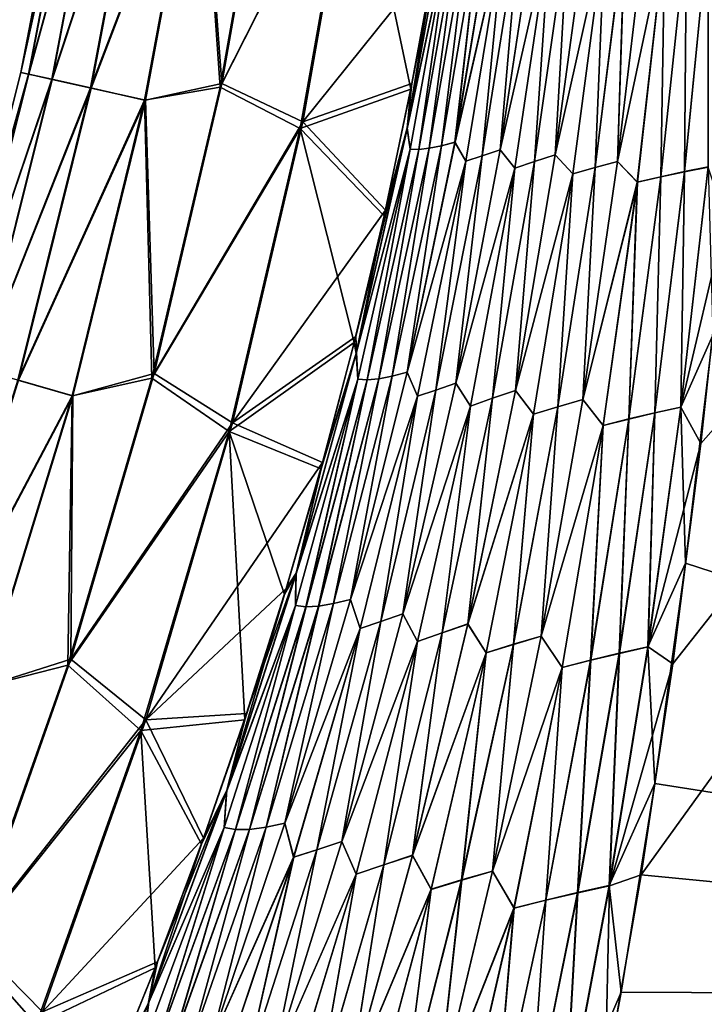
# Model space of a CAD drawing. Header units: metres. Extents: x -2 to 102, y -85 to 102.
# Tile 294 of 343: x 93.93 to 95.84, y 33.51 to 36.26. Entities that reach past the tile are written whole.
import ezdxf

# ---------------------------------------------------------------- set-up
doc = ezdxf.new("R2010")
doc.units = ezdxf.units.M
doc.layers.add('solid_21064300', color=7, linetype='CONTINUOUS')

msp = doc.modelspace()

# ---------------------------------------------------------------- linework, layer by layer
at = {"layer": 'solid_21064300'}
for points in [[(99.686775, 39.449413, 10.070609), (95.752922, 34.46524, 10.316205), (95.664047, 33.875252, 10.345278)], [(99.536057, 33.500195, 10.363758), (99.686775, 39.449413, 10.070609), (95.664047, 33.875252, 10.345278)], [(99.686775, 39.449413, 10.070609), (95.831093, 35.080608, 10.285883), (95.752922, 34.46524, 10.316205)], [(99.686775, 39.449413, 10.070609), (95.898766, 35.708733, 10.254932), (95.831093, 35.080608, 10.285883)], [(93.931274, 36.11705, 0.008122), (94.087601, 36.931431, 0.008119), (94.108948, 36.927944, -1.366026)], [(94.109459, 36.92786, 1.382256), (94.087601, 36.931431, 0.008119), (93.931274, 36.11705, 0.008122)], [(93.931274, 36.11705, 0.008122), (94.108948, 36.927944, -1.366026), (93.952705, 36.11224, -1.366596)], [(93.953224, 36.112125, 1.382832), (94.109459, 36.92786, 1.382256), (93.931274, 36.11705, 0.008122)], [(93.952705, 36.11224, -1.366596), (94.108948, 36.927944, -1.366026), (94.173492, 36.917408, -2.738752)], [(93.952705, 36.11224, -1.366596), (94.173492, 36.917408, -2.738752), (94.017517, 36.097725, -2.739773)], [(94.174507, 36.91724, 2.754956), (94.109459, 36.92786, 1.382256), (93.953224, 36.112125, 1.382832)], [(94.018539, 36.097496, 2.755981), (94.174507, 36.91724, 2.754956), (93.953224, 36.112125, 1.382832)], [(94.017517, 36.097725, -2.739773), (94.173492, 36.917408, -2.738752), (94.281174, 36.89983, -4.108591)], [(94.2827, 36.899578, 4.124752), (94.174507, 36.91724, 2.754956), (94.018539, 36.097496, 2.755981)], [(94.017517, 36.097725, -2.739773), (94.281174, 36.89983, -4.108591), (94.125626, 36.073502, -4.10983)], [(94.127159, 36.073158, 4.125992), (94.2827, 36.899578, 4.124752), (94.018539, 36.097496, 2.755981)], [(94.125626, 36.073502, -4.10983), (94.281174, 36.89983, -4.108591), (94.431892, 36.875206, -5.474091)], [(94.433929, 36.874878, 5.490192), (94.2827, 36.899578, 4.124752), (94.127159, 36.073158, 4.125992)], [(94.431892, 36.875206, -5.474091), (94.633598, 36.897171, -6.833785), (94.487793, 36.075649, -6.8344)], [(94.492523, 36.085701, 6.85041), (94.637207, 36.9039, 6.849804), (94.433929, 36.874878, 5.490192)], [(94.863541, 36.816902, -8.1864), (94.487793, 36.075649, -6.8344), (94.633598, 36.897171, -6.833785)], [(94.868515, 36.829422, 8.202333), (94.637207, 36.9039, 6.849804), (94.492523, 36.085701, 6.85041)], [(94.125626, 36.073502, -4.10983), (94.431892, 36.875206, -5.474091), (94.276917, 36.039585, -5.47522)], [(94.278961, 36.039131, 5.491318), (94.433929, 36.874878, 5.490192), (94.127159, 36.073158, 4.125992)], [(94.276917, 36.039585, -5.47522), (94.431892, 36.875206, -5.474091), (94.487793, 36.075649, -6.8344)], [(94.492523, 36.085701, 6.85041), (94.433929, 36.874878, 5.490192), (94.278961, 36.039131, 5.491318)], [(94.711815, 35.960617, -8.186075), (94.487793, 36.075649, -6.8344), (94.863541, 36.816902, -8.1864)], [(94.718842, 35.979301, 8.202006), (94.868515, 36.829422, 8.202333), (94.492523, 36.085701, 6.85041)], [(95.020905, 36.070061, -9.512428), (94.711815, 35.960617, -8.186075), (94.863541, 36.816902, -8.1864)], [(95.088867, 36.44022, 9.521968), (94.868515, 36.829422, 8.202333), (94.718842, 35.979301, 8.202006)], [(95.086197, 36.424088, -9.522015), (95.020905, 36.070061, -9.512428), (94.863541, 36.816902, -8.1864)], [(95.010368, 35.959705, -9.553545), (95.086197, 36.424088, -9.522015), (95.12542, 36.596264, -9.567101)], [(95.010368, 35.959705, -9.553545), (95.12542, 36.596264, -9.567101), (95.137161, 36.553669, -9.624507)], [(95.125641, 36.598385, 9.566693), (95.023926, 36.086006, 9.512451), (95.010796, 35.962502, 9.553022)], [(95.137047, 36.553719, 9.624079), (95.125641, 36.598385, 9.566693), (95.010796, 35.962502, 9.553022)], [(95.125641, 36.598385, 9.566693), (95.088867, 36.44022, 9.521968), (95.023926, 36.086006, 9.512451)], [(95.072205, 35.905163, 9.733335), (95.186371, 36.557457, 9.735448), (95.159599, 36.554287, 9.680613)], [(95.106041, 35.912125, 9.79021), (95.186371, 36.557457, 9.735448), (95.072205, 35.905163, 9.733335)], [(95.072327, 35.905071, -9.733872), (95.18647, 36.557281, -9.735848), (95.106155, 35.91201, -9.790714)], [(95.159706, 36.554169, -9.681027), (95.18647, 36.557281, -9.735848), (95.072327, 35.905071, -9.733872)], [(95.106041, 35.912125, 9.79021), (95.217239, 36.563545, 9.788284), (95.186371, 36.557457, 9.735448)], [(95.144165, 35.922131, 9.844601), (95.217239, 36.563545, 9.788284), (95.106041, 35.912125, 9.79021)], [(95.106155, 35.91201, -9.790714), (95.217346, 36.563332, -9.78867), (95.144264, 35.922001, -9.845074)], [(95.18647, 36.557281, -9.735848), (95.217346, 36.563332, -9.78867), (95.106155, 35.91201, -9.790714)], [(95.144165, 35.922131, 9.844601), (95.251938, 36.571896, 9.838842), (95.217239, 36.563545, 9.788284)], [(95.283112, 36.532272, 9.887799), (95.251938, 36.571896, 9.838842), (95.144165, 35.922131, 9.844601)], [(95.144264, 35.922001, -9.845074), (95.252045, 36.571651, -9.839211), (95.283226, 36.532009, -9.888157)], [(95.217346, 36.563332, -9.78867), (95.252045, 36.571651, -9.839211), (95.144264, 35.922001, -9.845074)], [(95.269958, 35.900711, 9.991456), (95.369949, 36.5578, 9.97576), (95.324989, 36.544422, 9.933273)], [(95.410896, 36.519836, 10.016649), (95.369949, 36.5578, 9.97576), (95.269958, 35.900711, 9.991456)], [(95.269981, 35.900421, -9.991811), (95.370033, 36.557396, -9.976058), (95.411034, 36.519577, -10.016949)], [(95.325111, 36.544151, -9.933611), (95.370033, 36.557396, -9.976058), (95.269981, 35.900421, -9.991811)], [(95.010368, 35.959705, -9.553545), (95.137161, 36.553669, -9.624507), (95.018822, 35.902477, -9.614093)], [(95.018677, 35.902485, 9.613494), (95.137047, 36.553719, 9.624079), (95.010796, 35.962502, 9.553022)], [(95.043053, 35.902092, 9.674314), (95.137047, 36.553719, 9.624079), (95.018677, 35.902485, 9.613494)], [(95.018822, 35.902477, -9.614093), (95.137161, 36.553669, -9.624507), (95.043182, 35.902039, -9.674883)], [(95.043053, 35.902092, 9.674314), (95.159599, 36.554287, 9.680613), (95.137047, 36.553719, 9.624079)], [(95.072205, 35.905163, 9.733335), (95.159599, 36.554287, 9.680613), (95.043053, 35.902092, 9.674314)], [(95.043182, 35.902039, -9.674883), (95.159706, 36.554169, -9.681027), (95.072327, 35.905071, -9.733872)], [(95.137161, 36.553669, -9.624507), (95.159706, 36.554169, -9.681027), (95.043182, 35.902039, -9.674883)], [(95.174202, 35.868782, 9.896831), (95.283112, 36.532272, 9.887799), (95.144165, 35.922131, 9.844601)], [(95.144264, 35.922001, -9.845074), (95.283226, 36.532009, -9.888157), (95.174301, 35.86866, -9.897284)], [(95.220413, 35.883892, 9.945788), (95.283112, 36.532272, 9.887799), (95.174202, 35.868782, 9.896831)], [(95.174301, 35.86866, -9.897284), (95.283226, 36.532009, -9.888157), (95.220512, 35.883778, -9.946207)], [(95.220413, 35.883892, 9.945788), (95.324989, 36.544422, 9.933273), (95.283112, 36.532272, 9.887799)], [(95.269958, 35.900711, 9.991456), (95.324989, 36.544422, 9.933273), (95.220413, 35.883892, 9.945788)], [(95.220512, 35.883778, -9.946207), (95.325111, 36.544151, -9.933611), (95.269981, 35.900421, -9.991811)], [(95.283226, 36.532009, -9.888157), (95.325111, 36.544151, -9.933611), (95.220512, 35.883778, -9.946207)], [(95.366486, 35.868, 10.074126), (95.46138, 36.534294, 10.052781), (95.410896, 36.519836, 10.016649)], [(95.424255, 35.886395, 10.10908), (95.46138, 36.534294, 10.052781), (95.366486, 35.868, 10.074126)], [(95.366577, 35.867931, -10.074449), (95.461525, 36.53405, -10.053057), (95.424339, 35.886349, -10.109366)], [(95.411034, 36.519577, -10.016949), (95.461525, 36.53405, -10.053057), (95.366577, 35.867931, -10.074449)], [(95.424255, 35.886395, 10.10908), (95.514046, 36.548695, 10.085409), (95.46138, 36.534294, 10.052781)], [(95.562515, 36.50927, 10.116564), (95.514046, 36.548695, 10.085409), (95.424255, 35.886395, 10.10908)], [(95.424339, 35.886349, -10.109366), (95.514206, 36.548477, -10.085659), (95.562675, 36.509083, -10.116788)], [(95.461525, 36.53405, -10.053057), (95.514206, 36.548477, -10.085659), (95.424339, 35.886349, -10.109366)], [(95.59864, 35.868118, 10.192883), (95.677055, 36.536156, 10.163502), (95.619102, 36.523075, 10.141953)], [(95.730675, 36.492977, 10.183703), (95.677055, 36.536156, 10.163502), (95.59864, 35.868118, 10.192883)], [(95.598709, 35.868176, -10.193062), (95.677238, 36.536053, -10.163666), (95.73085, 36.492928, -10.183836)], [(95.61927, 36.52293, -10.142149), (95.677238, 36.536053, -10.163666), (95.598709, 35.868176, -10.193062)], [(95.310951, 35.849625, 10.03533), (95.410896, 36.519836, 10.016649), (95.269958, 35.900711, 9.991456)], [(95.269981, 35.900421, -9.991811), (95.411034, 36.519577, -10.016949), (95.311043, 35.849545, -10.035688)], [(95.366486, 35.868, 10.074126), (95.410896, 36.519836, 10.016649), (95.310951, 35.849625, 10.03533)], [(95.311043, 35.849545, -10.035688), (95.411034, 36.519577, -10.016949), (95.366577, 35.867931, -10.074449)], [(95.473564, 35.833473, 10.142737), (95.562515, 36.50927, 10.116564), (95.424255, 35.886395, 10.10908)], [(95.424339, 35.886349, -10.109366), (95.562675, 36.509083, -10.116788), (95.47364, 35.833473, -10.142992)], [(95.535454, 35.851231, 10.169894), (95.562515, 36.50927, 10.116564), (95.473564, 35.833473, 10.142737)], [(95.47364, 35.833473, -10.142992), (95.562675, 36.509083, -10.116788), (95.53553, 35.851257, -10.170111)], [(95.535454, 35.851231, 10.169894), (95.619102, 36.523075, 10.141953), (95.562515, 36.50927, 10.116564)], [(95.59864, 35.868118, 10.192883), (95.619102, 36.523075, 10.141953), (95.535454, 35.851231, 10.169894)], [(95.53553, 35.851257, -10.170111), (95.61927, 36.52293, -10.142149), (95.598709, 35.868176, -10.193062)], [(95.562675, 36.509083, -10.116788), (95.61927, 36.52293, -10.142149), (95.53553, 35.851257, -10.170111)], [(95.719223, 35.825562, 10.229584), (95.790955, 36.504681, 10.19742), (95.730675, 36.492977, 10.183703)], [(95.785263, 35.839699, 10.239831), (95.790955, 36.504681, 10.19742), (95.719223, 35.825562, 10.229584)], [(95.719261, 35.825722, -10.229686), (95.791145, 36.504696, -10.197518), (95.785294, 35.839909, -10.239893)], [(95.73085, 36.492928, -10.183836), (95.791145, 36.504696, -10.197518), (95.719261, 35.825722, -10.229686)], [(95.785263, 35.839699, 10.239831), (95.851822, 36.515499, 10.207097), (95.790955, 36.504681, 10.19742)], [(95.851501, 35.852768, 10.245717), (95.851822, 36.515499, 10.207097), (95.785263, 35.839699, 10.239831)], [(95.785294, 35.839909, -10.239893), (95.852013, 36.515579, -10.20716), (95.851517, 35.853043, -10.245739)], [(95.791145, 36.504696, -10.197518), (95.852013, 36.515579, -10.20716), (95.785294, 35.839909, -10.239893)], [(95.653641, 35.810341, 10.214992), (95.730675, 36.492977, 10.183703), (95.59864, 35.868118, 10.192883)], [(95.598709, 35.868176, -10.193062), (95.73085, 36.492928, -10.183836), (95.653687, 35.810459, -10.215133)], [(95.719223, 35.825562, 10.229584), (95.730675, 36.492977, 10.183703), (95.653641, 35.810341, 10.214992)], [(95.653687, 35.810459, -10.215133), (95.73085, 36.492928, -10.183836), (95.719261, 35.825722, -10.229686)], [(95.023926, 36.086006, 9.512451), (95.088867, 36.44022, 9.521968), (94.718842, 35.979301, 8.202006)], [(95.010368, 35.959705, -9.553545), (95.020905, 36.070061, -9.512428), (95.086197, 36.424088, -9.522015)], [(93.727669, 35.313183, 0.008127), (93.931274, 36.11705, 0.008122), (93.952705, 36.11224, -1.366596)], [(93.953224, 36.112125, 1.382832), (93.931274, 36.11705, 0.008122), (93.727669, 35.313183, 0.008127)], [(93.727669, 35.313183, 0.008127), (93.952705, 36.11224, -1.366596), (93.749184, 35.307018, -1.367282)], [(93.749695, 35.30687, 1.383525), (93.953224, 36.112125, 1.382832), (93.727669, 35.313183, 0.008127)], [(93.749184, 35.307018, -1.367282), (93.952705, 36.11224, -1.366596), (94.017517, 36.097725, -2.739773)], [(93.749184, 35.307018, -1.367282), (94.017517, 36.097725, -2.739773), (93.814217, 35.288414, -2.740984)], [(94.018539, 36.097496, 2.755981), (93.953224, 36.112125, 1.382832), (93.749695, 35.30687, 1.383525)], [(93.815239, 35.28812, 2.757197), (94.018539, 36.097496, 2.755981), (93.749695, 35.30687, 1.383525)], [(93.814217, 35.288414, -2.740984), (94.017517, 36.097725, -2.739773), (94.125626, 36.073502, -4.10983)], [(94.127159, 36.073158, 4.125992), (94.018539, 36.097496, 2.755981), (93.815239, 35.28812, 2.757197)], [(93.814217, 35.288414, -2.740984), (94.125626, 36.073502, -4.10983), (93.922676, 35.257378, -4.111262)], [(93.924217, 35.256939, 4.127424), (94.127159, 36.073158, 4.125992), (93.815239, 35.28812, 2.757197)], [(93.922676, 35.257378, -4.111262), (94.125626, 36.073502, -4.10983), (94.276917, 36.039585, -5.47522)], [(94.278961, 36.039131, 5.491318), (94.127159, 36.073158, 4.125992), (93.924217, 35.256939, 4.127424)], [(94.276917, 36.039585, -5.47522), (94.487793, 36.075649, -6.8344), (94.297157, 35.262989, -6.834927)], [(94.303391, 35.276249, 6.850924), (94.492523, 36.085701, 6.85041), (94.278961, 36.039131, 5.491318)], [(94.711815, 35.960617, -8.186075), (94.297157, 35.262989, -6.834927), (94.487793, 36.075649, -6.8344)], [(94.718842, 35.979301, 8.202006), (94.492523, 36.085701, 6.85041), (94.303391, 35.276249, 6.850924)], [(95.020905, 36.070061, -9.512428), (94.946434, 35.716015, -9.498597), (94.711815, 35.960617, -8.186075)], [(94.949898, 35.732285, 9.498664), (95.023926, 36.086006, 9.512451), (94.718842, 35.979301, 8.202006)], [(95.010368, 35.959705, -9.553545), (94.946434, 35.716015, -9.498597), (95.020905, 36.070061, -9.512428)], [(95.010796, 35.962502, 9.553022), (95.023926, 36.086006, 9.512451), (94.949898, 35.732285, 9.498664)], [(93.922676, 35.257378, -4.111262), (94.276917, 36.039585, -5.47522), (94.074394, 35.213932, -5.476455)], [(94.076447, 35.213348, 5.492548), (94.278961, 36.039131, 5.491318), (93.924217, 35.256939, 4.127424)], [(94.074394, 35.213932, -5.476455), (94.276917, 36.039585, -5.47522), (94.297157, 35.262989, -6.834927)], [(94.303391, 35.276249, 6.850924), (94.278961, 36.039131, 5.491318), (94.076447, 35.213348, 5.492548)], [(94.522491, 35.138172, 8.201287), (94.718842, 35.979301, 8.202006), (94.303391, 35.276249, 6.850924)], [(94.949898, 35.732285, 9.498664), (94.718842, 35.979301, 8.202006), (94.522491, 35.138172, 8.201287)], [(94.512703, 35.113529, -8.185362), (94.297157, 35.262989, -6.834927), (94.711815, 35.960617, -8.186075)], [(94.862762, 35.362446, -9.48065), (94.512703, 35.113529, -8.185362), (94.711815, 35.960617, -8.186075)], [(94.946434, 35.716015, -9.498597), (94.862762, 35.362446, -9.48065), (94.711815, 35.960617, -8.186075)], [(95.010796, 35.962502, 9.553022), (94.949898, 35.732285, 9.498664), (94.866722, 35.379135, 9.480748)], [(95.010796, 35.962502, 9.553022), (94.866722, 35.379135, 9.480748), (94.86879, 35.335064, 9.527831)], [(94.868141, 35.331608, -9.528517), (94.946434, 35.716015, -9.498597), (95.010368, 35.959705, -9.553545)], [(94.868141, 35.331608, -9.528517), (95.010368, 35.959705, -9.553545), (95.018822, 35.902477, -9.614093)], [(95.018677, 35.902485, 9.613494), (95.010796, 35.962502, 9.553022), (94.86879, 35.335064, 9.527831)], [(94.868141, 35.331608, -9.528517), (95.018822, 35.902477, -9.614093), (94.872459, 35.259941, -9.592839)], [(94.872253, 35.259937, 9.592007), (95.018677, 35.902485, 9.613494), (94.86879, 35.335064, 9.527831)], [(94.898827, 35.258202, 9.658169), (95.018677, 35.902485, 9.613494), (94.872253, 35.259937, 9.592007)], [(94.872459, 35.259941, -9.592839), (95.018822, 35.902477, -9.614093), (94.899017, 35.258175, -9.658949)], [(94.898827, 35.258202, 9.658169), (95.043053, 35.902092, 9.674314), (95.018677, 35.902485, 9.613494)], [(94.930908, 35.260738, 9.722415), (95.043053, 35.902092, 9.674314), (94.898827, 35.258202, 9.658169)], [(95.018822, 35.902477, -9.614093), (95.043182, 35.902039, -9.674883), (94.899017, 35.258175, -9.658949)], [(94.899017, 35.258175, -9.658949), (95.043182, 35.902039, -9.674883), (94.931076, 35.260693, -9.723143)], [(94.930908, 35.260738, 9.722415), (95.072205, 35.905163, 9.733335), (95.043053, 35.902092, 9.674314)], [(94.968384, 35.268101, 9.784343), (95.072205, 35.905163, 9.733335), (94.930908, 35.260738, 9.722415)], [(94.931076, 35.260693, -9.723143), (95.072327, 35.905071, -9.733872), (94.968529, 35.268047, -9.785018)], [(95.043182, 35.902039, -9.674883), (95.072327, 35.905071, -9.733872), (94.931076, 35.260693, -9.723143)], [(94.968384, 35.268101, 9.784343), (95.106041, 35.912125, 9.79021), (95.072205, 35.905163, 9.733335)], [(95.010727, 35.279247, 9.843545), (95.106041, 35.912125, 9.79021), (94.968384, 35.268101, 9.784343)], [(94.968529, 35.268047, -9.785018), (95.106155, 35.91201, -9.790714), (95.010857, 35.279198, -9.844168)], [(95.072327, 35.905071, -9.733872), (95.106155, 35.91201, -9.790714), (94.968529, 35.268047, -9.785018)], [(95.010727, 35.279247, 9.843545), (95.144165, 35.922131, 9.844601), (95.106041, 35.912125, 9.79021)], [(95.174202, 35.868782, 9.896831), (95.144165, 35.922131, 9.844601), (95.010727, 35.279247, 9.843545)], [(95.010857, 35.279198, -9.844168), (95.144264, 35.922001, -9.845074), (95.174301, 35.86866, -9.897284)], [(95.106155, 35.91201, -9.790714), (95.144264, 35.922001, -9.845074), (95.010857, 35.279198, -9.844168)], [(95.146072, 35.249111, -10.003199), (95.269981, 35.900421, -9.991811), (95.311043, 35.849545, -10.035688)], [(95.220512, 35.883778, -9.946207), (95.269981, 35.900421, -9.991811), (95.146072, 35.249111, -10.003199)], [(95.14608, 35.249317, 10.002756), (95.269958, 35.900711, 9.991456), (95.220413, 35.883892, 9.945788)], [(95.310951, 35.849625, 10.03533), (95.269958, 35.900711, 9.991456), (95.14608, 35.249317, 10.002756)], [(95.039284, 35.212151, 9.899714), (95.174202, 35.868782, 9.896831), (95.010727, 35.279247, 9.843545)], [(95.010857, 35.279198, -9.844168), (95.174301, 35.86866, -9.897284), (95.039406, 35.212116, -9.900304)], [(95.090858, 35.229645, 9.953065), (95.174202, 35.868782, 9.896831), (95.039284, 35.212151, 9.899714)], [(95.039406, 35.212116, -9.900304), (95.174301, 35.86866, -9.897284), (95.090958, 35.229633, -9.953602)], [(95.090858, 35.229645, 9.953065), (95.220413, 35.883892, 9.945788), (95.174202, 35.868782, 9.896831)], [(95.14608, 35.249317, 10.002756), (95.220413, 35.883892, 9.945788), (95.090858, 35.229645, 9.953065)], [(95.090958, 35.229633, -9.953602), (95.220512, 35.883778, -9.946207), (95.146072, 35.249111, -10.003199)], [(95.174301, 35.86866, -9.897284), (95.220512, 35.883778, -9.946207), (95.090958, 35.229633, -9.953602)], [(95.312981, 35.228477, 10.130322), (95.424255, 35.886395, 10.10908), (95.366486, 35.868, 10.074126)], [(95.473564, 35.833473, 10.142737), (95.424255, 35.886395, 10.10908), (95.312981, 35.228477, 10.130322)], [(95.313011, 35.228573, -10.130665), (95.424339, 35.886349, -10.109366), (95.47364, 35.833473, -10.142992)], [(95.366577, 35.867931, -10.074449), (95.424339, 35.886349, -10.109366), (95.313011, 35.228573, -10.130665)], [(95.146072, 35.249111, -10.003199), (95.311043, 35.849545, -10.035688), (95.187126, 35.185017, -10.050659)], [(95.187065, 35.184975, 10.050214), (95.310951, 35.849625, 10.03533), (95.14608, 35.249317, 10.002756)], [(95.248878, 35.206665, 10.092398), (95.310951, 35.849625, 10.03533), (95.187065, 35.184975, 10.050214)], [(95.187126, 35.185017, -10.050659), (95.311043, 35.849545, -10.035688), (95.248924, 35.20673, -10.092792)], [(95.248878, 35.206665, 10.092398), (95.366486, 35.868, 10.074126), (95.310951, 35.849625, 10.03533)], [(95.312981, 35.228477, 10.130322), (95.366486, 35.868, 10.074126), (95.248878, 35.206665, 10.092398)], [(95.248924, 35.20673, -10.092792), (95.366577, 35.867931, -10.074449), (95.313011, 35.228573, -10.130665)], [(95.311043, 35.849545, -10.035688), (95.366577, 35.867931, -10.074449), (95.248924, 35.20673, -10.092792)], [(95.431725, 35.183163, -10.196635), (95.53553, 35.851257, -10.170111), (95.501419, 35.203362, -10.221442)], [(95.47364, 35.833473, -10.142992), (95.53553, 35.851257, -10.170111), (95.431725, 35.183163, -10.196635)], [(95.431755, 35.182995, 10.196384), (95.535454, 35.851231, 10.169894), (95.473564, 35.833473, 10.142737)], [(95.501465, 35.203159, 10.22124), (95.535454, 35.851231, 10.169894), (95.431755, 35.182995, 10.196384)], [(95.501419, 35.203362, -10.221442), (95.598709, 35.868176, -10.193062), (95.653687, 35.810459, -10.215133)], [(95.53553, 35.851257, -10.170111), (95.598709, 35.868176, -10.193062), (95.501419, 35.203362, -10.221442)], [(95.501465, 35.203159, 10.22124), (95.59864, 35.868118, 10.192883), (95.535454, 35.851231, 10.169894)], [(95.653641, 35.810341, 10.214992), (95.59864, 35.868118, 10.192883), (95.501465, 35.203159, 10.22124)], [(95.775162, 35.181873, -10.278644), (95.851517, 35.853043, -10.245739), (95.864563, 35.382969, -10.270984)], [(95.785294, 35.839909, -10.239893), (95.851517, 35.853043, -10.245739), (95.775162, 35.181873, -10.278644)], [(95.775345, 35.181488, 10.278623), (95.898766, 35.708733, 10.254932), (95.851501, 35.852768, 10.245717)], [(95.775345, 35.181488, 10.278623), (95.851501, 35.852768, 10.245717), (95.785263, 35.839699, 10.239831)], [(95.363251, 35.161854, 10.166954), (95.473564, 35.833473, 10.142737), (95.312981, 35.228477, 10.130322)], [(95.313011, 35.228573, -10.130665), (95.47364, 35.833473, -10.142992), (95.363251, 35.161991, -10.167254)], [(95.431755, 35.182995, 10.196384), (95.473564, 35.833473, 10.142737), (95.363251, 35.161854, 10.166954)], [(95.363251, 35.161991, -10.167254), (95.47364, 35.833473, -10.142992), (95.431725, 35.183163, -10.196635)], [(95.63015, 35.149044, -10.261424), (95.719261, 35.825722, -10.229686), (95.702637, 35.166065, -10.272399)], [(95.653687, 35.810459, -10.215133), (95.719261, 35.825722, -10.229686), (95.63015, 35.149044, -10.261424)], [(95.630272, 35.14875, 10.261313), (95.719223, 35.825562, 10.229584), (95.653641, 35.810341, 10.214992)], [(95.702789, 35.165733, 10.272334), (95.719223, 35.825562, 10.229584), (95.630272, 35.14875, 10.261313)], [(95.702637, 35.166065, -10.272399), (95.785294, 35.839909, -10.239893), (95.775162, 35.181873, -10.278644)], [(95.719261, 35.825722, -10.229686), (95.785294, 35.839909, -10.239893), (95.702637, 35.166065, -10.272399)], [(95.702789, 35.165733, 10.272334), (95.785263, 35.839699, 10.239831), (95.719223, 35.825562, 10.229584)], [(95.775345, 35.181488, 10.278623), (95.785263, 35.839699, 10.239831), (95.702789, 35.165733, 10.272334)], [(95.501419, 35.203362, -10.221442), (95.653687, 35.810459, -10.215133), (95.557976, 35.130779, -10.245721)], [(95.558067, 35.130527, 10.245563), (95.653641, 35.810341, 10.214992), (95.501465, 35.203159, 10.22124)], [(95.557976, 35.130779, -10.245721), (95.653687, 35.810459, -10.215133), (95.63015, 35.149044, -10.261424)], [(95.630272, 35.14875, 10.261313), (95.653641, 35.810341, 10.214992), (95.558067, 35.130527, 10.245563)], [(94.866722, 35.379135, 9.480748), (94.949898, 35.732285, 9.498664), (94.522491, 35.138172, 8.201287)], [(94.868141, 35.331608, -9.528517), (94.862762, 35.362446, -9.48065), (94.946434, 35.716015, -9.498597)], [(95.775345, 35.181488, 10.278623), (95.831093, 35.080608, 10.285883), (95.898766, 35.708733, 10.254932)], [(94.774376, 35.026875, 9.458876), (94.866722, 35.379135, 9.480748), (94.522491, 35.138172, 8.201287)], [(94.86879, 35.335064, 9.527831), (94.866722, 35.379135, 9.480748), (94.774376, 35.026875, 9.458876)], [(95.775162, 35.181873, -10.278644), (95.864563, 35.382969, -10.270984), (95.788155, 34.74593, -10.302375)], [(95.788155, 34.74593, -10.302375), (95.864563, 35.382969, -10.270984), (99.536835, 33.529415, -10.362319)], [(94.862762, 35.362446, -9.48065), (94.769936, 35.009907, -9.458758), (94.512703, 35.113529, -8.185362)], [(94.868141, 35.331608, -9.528517), (94.769936, 35.009907, -9.458758), (94.862762, 35.362446, -9.48065)], [(94.699539, 34.713711, -9.492822), (94.769936, 35.009907, -9.458758), (94.868141, 35.331608, -9.528517)], [(94.699539, 34.713711, -9.492822), (94.868141, 35.331608, -9.528517), (94.872459, 35.259941, -9.592839)], [(94.86879, 35.335064, 9.527831), (94.774376, 35.026875, 9.458876), (94.700485, 34.717827, 9.491976)], [(94.872253, 35.259937, 9.592007), (94.86879, 35.335064, 9.527831), (94.700485, 34.717827, 9.491976)], [(94.070229, 34.477882, 6.851428), (94.303391, 35.276249, 6.850924), (94.076447, 35.213348, 5.492548)], [(94.522491, 35.138172, 8.201287), (94.303391, 35.276249, 6.850924), (94.070229, 34.477882, 6.851428)], [(94.804871, 34.633018, 9.771246), (94.968384, 35.268101, 9.784343), (94.930908, 35.260738, 9.722415)], [(94.852135, 34.644718, 9.836156), (94.968384, 35.268101, 9.784343), (94.804871, 34.633018, 9.771246)], [(94.805038, 34.632996, -9.772103), (94.968529, 35.268047, -9.785018), (94.85228, 34.644711, -9.836941)], [(94.931076, 35.260693, -9.723143), (94.968529, 35.268047, -9.785018), (94.805038, 34.632996, -9.772103)], [(94.852135, 34.644718, 9.836156), (95.010727, 35.279247, 9.843545), (94.968384, 35.268101, 9.784343)], [(95.039284, 35.212151, 9.899714), (95.010727, 35.279247, 9.843545), (94.852135, 34.644718, 9.836156)], [(94.85228, 34.644711, -9.836941), (95.010857, 35.279198, -9.844168), (95.039406, 35.212116, -9.900304)], [(94.968529, 35.268047, -9.785018), (95.010857, 35.279198, -9.844168), (94.85228, 34.644711, -9.836941)], [(93.672928, 34.45414, -4.112909), (93.922676, 35.257378, -4.111262), (94.074394, 35.213932, -5.476455)], [(94.076447, 35.213348, 5.492548), (93.924217, 35.256939, 4.127424), (93.674477, 34.453598, 4.129071)], [(94.074394, 35.213932, -5.476455), (94.297157, 35.262989, -6.834927), (94.062119, 34.461552, -6.835446)], [(94.512703, 35.113529, -8.185362), (94.062119, 34.461552, -6.835446), (94.297157, 35.262989, -6.834927)], [(94.698616, 34.627846, 9.560439), (94.872253, 35.259937, 9.592007), (94.700485, 34.717827, 9.491976)], [(94.727715, 34.624321, 9.632909), (94.872253, 35.259937, 9.592007), (94.698616, 34.627846, 9.560439)], [(94.698868, 34.627827, -9.561521), (94.872459, 35.259941, -9.592839), (94.727936, 34.62429, -9.633915)], [(94.699539, 34.713711, -9.492822), (94.872459, 35.259941, -9.592839), (94.698868, 34.627827, -9.561521)], [(94.727715, 34.624321, 9.632909), (94.898827, 35.258202, 9.658169), (94.872253, 35.259937, 9.592007)], [(94.763168, 34.62582, 9.703333), (94.898827, 35.258202, 9.658169), (94.727715, 34.624321, 9.632909)], [(94.872459, 35.259941, -9.592839), (94.899017, 35.258175, -9.658949), (94.727936, 34.62429, -9.633915)], [(94.727936, 34.62429, -9.633915), (94.899017, 35.258175, -9.658949), (94.763359, 34.625786, -9.704265)], [(94.763168, 34.62582, 9.703333), (94.930908, 35.260738, 9.722415), (94.898827, 35.258202, 9.658169)], [(94.804871, 34.633018, 9.771246), (94.930908, 35.260738, 9.722415), (94.763168, 34.62582, 9.703333)], [(94.763359, 34.625786, -9.704265), (94.931076, 35.260693, -9.723143), (94.805038, 34.632996, -9.772103)], [(94.899017, 35.258175, -9.658949), (94.931076, 35.260693, -9.723143), (94.763359, 34.625786, -9.704265)], [(94.998489, 34.60471, -10.010489), (95.146072, 35.249111, -10.003199), (95.187126, 35.185017, -10.050659)], [(95.090958, 35.229633, -9.953602), (95.146072, 35.249111, -10.003199), (94.998489, 34.60471, -10.010489)], [(94.998558, 34.60487, 10.009953), (95.14608, 35.249317, 10.002756), (95.090858, 35.229645, 9.953065)], [(95.187065, 35.184975, 10.050214), (95.14608, 35.249317, 10.002756), (94.998558, 34.60487, 10.009953)], [(93.672928, 34.45414, -4.112909), (94.074394, 35.213932, -5.476455), (93.824883, 34.400898, -5.477845)], [(93.826942, 34.400181, 5.493931), (94.076447, 35.213348, 5.492548), (93.674477, 34.453598, 4.129071)], [(93.824883, 34.400898, -5.477845), (94.074394, 35.213932, -5.476455), (94.062119, 34.461552, -6.835446)], [(94.070229, 34.477882, 6.851428), (94.076447, 35.213348, 5.492548), (93.826942, 34.400181, 5.493931)], [(94.878807, 34.563808, 9.896888), (95.039284, 35.212151, 9.899714), (94.852135, 34.644718, 9.836156)], [(94.85228, 34.644711, -9.836941), (95.039406, 35.212116, -9.900304), (94.878929, 34.563839, -9.897623)], [(94.936653, 34.583015, 9.955464), (95.039284, 35.212151, 9.899714), (94.878807, 34.563808, 9.896888)], [(94.878929, 34.563839, -9.897623), (95.039406, 35.212116, -9.900304), (94.936745, 34.583076, -9.956128)], [(94.936653, 34.583015, 9.955464), (95.090858, 35.229645, 9.953065), (95.039284, 35.212151, 9.899714)], [(94.998558, 34.60487, 10.009953), (95.090858, 35.229645, 9.953065), (94.936653, 34.583015, 9.955464)], [(94.936745, 34.583076, -9.956128), (95.090958, 35.229633, -9.953602), (94.998489, 34.60471, -10.010489)], [(95.039406, 35.212116, -9.900304), (95.090958, 35.229633, -9.953602), (94.936745, 34.583076, -9.956128)], [(95.180115, 34.576153, -10.149681), (95.313011, 35.228573, -10.130665), (95.363251, 35.161991, -10.167254)], [(95.248924, 35.20673, -10.092792), (95.313011, 35.228573, -10.130665), (95.180115, 34.576153, -10.149681)], [(95.180153, 34.575943, 10.149275), (95.312981, 35.228477, 10.130322), (95.248878, 35.206665, 10.092398)], [(95.363251, 35.161854, 10.166954), (95.312981, 35.228477, 10.130322), (95.180153, 34.575943, 10.149275)], [(94.998489, 34.60471, -10.010489), (95.187126, 35.185017, -10.050659), (95.039391, 34.52721, -10.06209)], [(95.039368, 34.527069, 10.06155), (95.187065, 35.184975, 10.050214), (94.998558, 34.60487, 10.009953)], [(95.108574, 34.55138, 10.107788), (95.187065, 35.184975, 10.050214), (95.039368, 34.527069, 10.06155)], [(95.039391, 34.52721, -10.06209), (95.187126, 35.185017, -10.050659), (95.108566, 34.551556, -10.10826)], [(95.108566, 34.551556, -10.10826), (95.248924, 35.20673, -10.092792), (95.180115, 34.576153, -10.149681)], [(95.187126, 35.185017, -10.050659), (95.248924, 35.20673, -10.092792), (95.108566, 34.551556, -10.10826)], [(95.108574, 34.55138, 10.107788), (95.248878, 35.206665, 10.092398), (95.187065, 35.184975, 10.050214)], [(95.180153, 34.575943, 10.149275), (95.248878, 35.206665, 10.092398), (95.108574, 34.55138, 10.107788)], [(95.307564, 34.519497, -10.221784), (95.431725, 35.183163, -10.196635), (95.384949, 34.542343, -10.24884)], [(95.363251, 35.161991, -10.167254), (95.431725, 35.183163, -10.196635), (95.307564, 34.519497, -10.221784)], [(95.307693, 34.519203, 10.221494), (95.431755, 35.182995, 10.196384), (95.363251, 35.161854, 10.166954)], [(95.385124, 34.542015, 10.24861), (95.431755, 35.182995, 10.196384), (95.307693, 34.519203, 10.221494)], [(95.384949, 34.542343, -10.24884), (95.501419, 35.203362, -10.221442), (95.557976, 35.130779, -10.245721)], [(95.431725, 35.183163, -10.196635), (95.501419, 35.203362, -10.221442), (95.384949, 34.542343, -10.24884)], [(95.385124, 34.542015, 10.24861), (95.501465, 35.203159, 10.22124), (95.431755, 35.182995, 10.196384)], [(95.558067, 35.130527, 10.245563), (95.501465, 35.203159, 10.22124), (95.385124, 34.542015, 10.24861)], [(95.683304, 34.512486, -10.31143), (95.775162, 35.181873, -10.278644), (95.788155, 34.74593, -10.302375)], [(95.702637, 35.166065, -10.272399), (95.775162, 35.181873, -10.278644), (95.683304, 34.512486, -10.31143)], [(95.683708, 34.511986, 10.311411), (95.831093, 35.080608, 10.285883), (95.775345, 35.181488, 10.278623)], [(95.683708, 34.511986, 10.311411), (95.775345, 35.181488, 10.278623), (95.702789, 35.165733, 10.272334)], [(95.180115, 34.576153, -10.149681), (95.363251, 35.161991, -10.167254), (95.2313, 34.495594, -10.189673)], [(95.231392, 34.495335, 10.189322), (95.363251, 35.161854, 10.166954), (95.180153, 34.575943, 10.149275)], [(95.2313, 34.495594, -10.189673), (95.363251, 35.161991, -10.167254), (95.307564, 34.519497, -10.221784)], [(95.307693, 34.519203, 10.221494), (95.363251, 35.161854, 10.166954), (95.231392, 34.495335, 10.189322)], [(95.603317, 34.49453, -10.304665), (95.702637, 35.166065, -10.272399), (95.683304, 34.512486, -10.31143)], [(95.63015, 35.149044, -10.261424), (95.702637, 35.166065, -10.272399), (95.603317, 34.49453, -10.304665)], [(95.603661, 34.49408, 10.304595), (95.702789, 35.165733, 10.272334), (95.630272, 35.14875, 10.261313)], [(95.683708, 34.511986, 10.311411), (95.702789, 35.165733, 10.272334), (95.603661, 34.49408, 10.304595)], [(94.279839, 34.308483, 8.200317), (94.522491, 35.138172, 8.201287), (94.070229, 34.477882, 6.851428)], [(94.774376, 35.026875, 9.458876), (94.522491, 35.138172, 8.201287), (94.279839, 34.308483, 8.200317)], [(95.384949, 34.542343, -10.24884), (95.557976, 35.130779, -10.245721), (95.443192, 34.454578, -10.275613)], [(95.443436, 34.454197, 10.275436), (95.558067, 35.130527, 10.245563), (95.385124, 34.542015, 10.24861)], [(95.443192, 34.454578, -10.275613), (95.557976, 35.130779, -10.245721), (95.523178, 34.475239, -10.292729)], [(95.523476, 34.474823, 10.292608), (95.558067, 35.130527, 10.245563), (95.443436, 34.454197, 10.275436)], [(95.523178, 34.475239, -10.292729), (95.63015, 35.149044, -10.261424), (95.603317, 34.49453, -10.304665)], [(95.557976, 35.130779, -10.245721), (95.63015, 35.149044, -10.261424), (95.523178, 34.475239, -10.292729)], [(95.523476, 34.474823, 10.292608), (95.630272, 35.14875, 10.261313), (95.558067, 35.130527, 10.245563)], [(95.603661, 34.49408, 10.304595), (95.630272, 35.14875, 10.261313), (95.523476, 34.474823, 10.292608)], [(94.266602, 34.27813, -8.1844), (94.062119, 34.461552, -6.835446), (94.512703, 35.113529, -8.185362)], [(94.556534, 34.308697, -9.403058), (94.266602, 34.27813, -8.1844), (94.512703, 35.113529, -8.185362)], [(94.667862, 34.65855, -9.432866), (94.556534, 34.308697, -9.403058), (94.512703, 35.113529, -8.185362)], [(94.769936, 35.009907, -9.458758), (94.667862, 34.65855, -9.432866), (94.512703, 35.113529, -8.185362)], [(95.683708, 34.511986, 10.311411), (95.752922, 34.46524, 10.316205), (95.831093, 35.080608, 10.285883)], [(94.67276, 34.675663, 9.432992), (94.774376, 35.026875, 9.458876), (94.279839, 34.308483, 8.200317)], [(94.700485, 34.717827, 9.491976), (94.774376, 35.026875, 9.458876), (94.67276, 34.675663, 9.432992)], [(94.699539, 34.713711, -9.492822), (94.667862, 34.65855, -9.432866), (94.769936, 35.009907, -9.458758)], [(95.683304, 34.512486, -10.31143), (95.788155, 34.74593, -10.302375), (95.702454, 34.130417, -10.332704)], [(95.702454, 34.130417, -10.332704), (95.788155, 34.74593, -10.302375), (99.536835, 33.529415, -10.362319)], [(94.505478, 34.107571, -9.447275), (94.667862, 34.65855, -9.432866), (94.699539, 34.713711, -9.492822)], [(94.505478, 34.107571, -9.447275), (94.699539, 34.713711, -9.492822), (94.698868, 34.627827, -9.561521)], [(94.700485, 34.717827, 9.491976), (94.561882, 34.325878, 9.40318), (94.506775, 34.112324, 9.446268)], [(94.698616, 34.627846, 9.560439), (94.700485, 34.717827, 9.491976), (94.506775, 34.112324, 9.446268)], [(94.700485, 34.717827, 9.491976), (94.67276, 34.675663, 9.432992), (94.561882, 34.325878, 9.40318)], [(94.561882, 34.325878, 9.40318), (94.67276, 34.675663, 9.432992), (94.279839, 34.308483, 8.200317)], [(94.505478, 34.107571, -9.447275), (94.556534, 34.308697, -9.403058), (94.667862, 34.65855, -9.432866)], [(94.616135, 34.008263, 9.751451), (94.804871, 34.633018, 9.771246), (94.763168, 34.62582, 9.703333)], [(94.66893, 34.019833, 9.822888), (94.804871, 34.633018, 9.771246), (94.616135, 34.008263, 9.751451)], [(94.616341, 34.00827, -9.752505), (94.805038, 34.632996, -9.772103), (94.669098, 34.019875, -9.823849)], [(94.763359, 34.625786, -9.704265), (94.805038, 34.632996, -9.772103), (94.616341, 34.00827, -9.752505)], [(94.66893, 34.019833, 9.822888), (94.852135, 34.644718, 9.836156), (94.804871, 34.633018, 9.771246)], [(94.878807, 34.563808, 9.896888), (94.852135, 34.644718, 9.836156), (94.66893, 34.019833, 9.822888)], [(94.669098, 34.019875, -9.823849), (94.85228, 34.644711, -9.836941), (94.878929, 34.563839, -9.897623)], [(94.805038, 34.632996, -9.772103), (94.85228, 34.644711, -9.836941), (94.669098, 34.019875, -9.823849)], [(94.498672, 34.007793, 9.51957), (94.698616, 34.627846, 9.560439), (94.506775, 34.112324, 9.446268)], [(94.530533, 34.001976, 9.599229), (94.698616, 34.627846, 9.560439), (94.498672, 34.007793, 9.51957)], [(94.498978, 34.007744, -9.520919), (94.698868, 34.627827, -9.561521), (94.5308, 34.00193, -9.600478)], [(94.505478, 34.107571, -9.447275), (94.698868, 34.627827, -9.561521), (94.498978, 34.007744, -9.520919)], [(94.530533, 34.001976, 9.599229), (94.727715, 34.624321, 9.632909), (94.698616, 34.627846, 9.560439)], [(94.569717, 34.001862, 9.676701), (94.727715, 34.624321, 9.632909), (94.530533, 34.001976, 9.599229)], [(94.698868, 34.627827, -9.561521), (94.727936, 34.62429, -9.633915), (94.5308, 34.00193, -9.600478)], [(94.5308, 34.00193, -9.600478), (94.727936, 34.62429, -9.633915), (94.569954, 34.001835, -9.677853)], [(94.569717, 34.001862, 9.676701), (94.763168, 34.62582, 9.703333), (94.727715, 34.624321, 9.632909)], [(94.616135, 34.008263, 9.751451), (94.763168, 34.62582, 9.703333), (94.569717, 34.001862, 9.676701)], [(94.569954, 34.001835, -9.677853), (94.763359, 34.625786, -9.704265), (94.616341, 34.00827, -9.752505)], [(94.727936, 34.62429, -9.633915), (94.763359, 34.625786, -9.704265), (94.569954, 34.001835, -9.677853)], [(94.82753, 33.968376, -10.013957), (94.998489, 34.60471, -10.010489), (95.039391, 34.52721, -10.06209)], [(94.936745, 34.583076, -9.956128), (94.998489, 34.60471, -10.010489), (94.82753, 33.968376, -10.013957)], [(94.827644, 33.968472, 10.01332), (94.998558, 34.60487, 10.009953), (94.936653, 34.583015, 9.955464)], [(95.039368, 34.527069, 10.06155), (94.998558, 34.60487, 10.009953), (94.827644, 33.968472, 10.01332)], [(94.758194, 33.945217, 9.953322), (94.936653, 34.583015, 9.955464), (94.878807, 34.563808, 9.896888)], [(94.827644, 33.968472, 10.01332), (94.936653, 34.583015, 9.955464), (94.758194, 33.945217, 9.953322)], [(94.758286, 33.945358, -9.954125), (94.936745, 34.583076, -9.956128), (94.82753, 33.968376, -10.013957)], [(94.878929, 34.563839, -9.897623), (94.936745, 34.583076, -9.956128), (94.758286, 33.945358, -9.954125)], [(95.025627, 33.930027, -10.166547), (95.180115, 34.576153, -10.149681), (95.2313, 34.495594, -10.189673)], [(95.108566, 34.551556, -10.10826), (95.180115, 34.576153, -10.149681), (95.025627, 33.930027, -10.166547)], [(95.025734, 33.929691, 10.166071), (95.180153, 34.575943, 10.149275), (95.108574, 34.55138, 10.107788)], [(95.231392, 34.495335, 10.189322), (95.180153, 34.575943, 10.149275), (95.025734, 33.929691, 10.166071)], [(94.69326, 33.925079, 9.888757), (94.878807, 34.563808, 9.896888), (94.66893, 34.019833, 9.822888)], [(94.669098, 34.019875, -9.823849), (94.878929, 34.563839, -9.897623), (94.69339, 33.925171, -9.889653)], [(94.758194, 33.945217, 9.953322), (94.878807, 34.563808, 9.896888), (94.69326, 33.925079, 9.888757)], [(94.69339, 33.925171, -9.889653), (94.878929, 34.563839, -9.897623), (94.758286, 33.945358, -9.954125)], [(94.945595, 33.903446, -10.121032), (95.108566, 34.551556, -10.10826), (95.025627, 33.930027, -10.166547)], [(95.039391, 34.52721, -10.06209), (95.108566, 34.551556, -10.10826), (94.945595, 33.903446, -10.121032)], [(94.945648, 33.903156, 10.120474), (95.108574, 34.55138, 10.107788), (95.039368, 34.527069, 10.06155)], [(95.025734, 33.929691, 10.166071), (95.108574, 34.55138, 10.107788), (94.945648, 33.903156, 10.120474)], [(94.82753, 33.968376, -10.013957), (95.039391, 34.52721, -10.06209), (94.868042, 33.877274, -10.070213)], [(94.86805, 33.877022, 10.06957), (95.039368, 34.527069, 10.06155), (94.827644, 33.968472, 10.01332)], [(94.868042, 33.877274, -10.070213), (95.039391, 34.52721, -10.06209), (94.945595, 33.903446, -10.121032)], [(94.945648, 33.903156, 10.120474), (95.039368, 34.527069, 10.06155), (94.86805, 33.877022, 10.06957)], [(95.248955, 33.885845, -10.27529), (95.384949, 34.542343, -10.24884), (95.443192, 34.454578, -10.275613)], [(95.307564, 34.519497, -10.221784), (95.384949, 34.542343, -10.24884), (95.248955, 33.885845, -10.27529)], [(95.24926, 33.885384, 10.275029), (95.385124, 34.542015, 10.24861), (95.307693, 34.519203, 10.221494)], [(95.443436, 34.454197, 10.275436), (95.385124, 34.542015, 10.24861), (95.24926, 33.885384, 10.275029)], [(95.025627, 33.930027, -10.166547), (95.2313, 34.495594, -10.189673), (95.077652, 33.835205, -10.210344)], [(95.077835, 33.834812, 10.209936), (95.231392, 34.495335, 10.189322), (95.025734, 33.929691, 10.166071)], [(95.077652, 33.835205, -10.210344), (95.2313, 34.495594, -10.189673), (95.162788, 33.861069, -10.245617)], [(95.163033, 33.860641, 10.245285), (95.231392, 34.495335, 10.189322), (95.077835, 33.834812, 10.209936)], [(95.162788, 33.861069, -10.245617), (95.307564, 34.519497, -10.221784), (95.248955, 33.885845, -10.27529)], [(95.2313, 34.495594, -10.189673), (95.307564, 34.519497, -10.221784), (95.162788, 33.861069, -10.245617)], [(95.163033, 33.860641, 10.245285), (95.307693, 34.519203, 10.221494), (95.231392, 34.495335, 10.189322)], [(95.24926, 33.885384, 10.275029), (95.307693, 34.519203, 10.221494), (95.163033, 33.860641, 10.245285)], [(95.486641, 33.825809, -10.336675), (95.603317, 34.49453, -10.304665), (95.57518, 33.845291, -10.34408)], [(95.523178, 34.475239, -10.292729), (95.603317, 34.49453, -10.304665), (95.486641, 33.825809, -10.336675)], [(95.487198, 33.825233, 10.336602), (95.603661, 34.49408, 10.304595), (95.523476, 34.474823, 10.292608)], [(95.575813, 33.844677, 10.344063), (95.603661, 34.49408, 10.304595), (95.487198, 33.825233, 10.336602)], [(95.57518, 33.845291, -10.34408), (95.683304, 34.512486, -10.31143), (95.702454, 34.130417, -10.332704)], [(95.603317, 34.49453, -10.304665), (95.683304, 34.512486, -10.31143), (95.57518, 33.845291, -10.34408)], [(95.575813, 33.844677, 10.344063), (95.752922, 34.46524, 10.316205), (95.683708, 34.511986, 10.311411)], [(95.575813, 33.844677, 10.344063), (95.683708, 34.511986, 10.311411), (95.603661, 34.49408, 10.304595)], [(93.793579, 33.692921, 6.852004), (94.070229, 34.477882, 6.851428), (93.826942, 34.400181, 5.493931)], [(94.279839, 34.308483, 8.200317), (94.070229, 34.477882, 6.851428), (93.793579, 33.692921, 6.852004)], [(95.397758, 33.804901, -10.3236), (95.523178, 34.475239, -10.292729), (95.486641, 33.825809, -10.336675)], [(95.443192, 34.454578, -10.275613), (95.523178, 34.475239, -10.292729), (95.397758, 33.804901, -10.3236)], [(95.398239, 33.804356, 10.323466), (95.523476, 34.474823, 10.292608), (95.443436, 34.454197, 10.275436)], [(95.487198, 33.825233, 10.336602), (95.523476, 34.474823, 10.292608), (95.398239, 33.804356, 10.323466)], [(93.824883, 34.400898, -5.477845), (94.062119, 34.461552, -6.835446), (93.783234, 33.673698, -6.836042)], [(94.266602, 34.27813, -8.1844), (93.783234, 33.673698, -6.836042), (94.062119, 34.461552, -6.835446)], [(95.248955, 33.885845, -10.27529), (95.443192, 34.454578, -10.275613), (95.308846, 33.782547, -10.304823)], [(95.30925, 33.782028, 10.304625), (95.443436, 34.454197, 10.275436), (95.24926, 33.885384, 10.275029)], [(95.308846, 33.782547, -10.304823), (95.443192, 34.454578, -10.275613), (95.397758, 33.804901, -10.3236)], [(95.398239, 33.804356, 10.323466), (95.443436, 34.454197, 10.275436), (95.30925, 33.782028, 10.304625)], [(95.575813, 33.844677, 10.344063), (95.664047, 33.875252, 10.345278), (95.752922, 34.46524, 10.316205)], [(93.991394, 33.492672, 8.199232), (94.279839, 34.308483, 8.200317), (93.793579, 33.692921, 6.852004)], [(94.441803, 33.978012, 9.369633), (94.279839, 34.308483, 8.200317), (93.991394, 33.492672, 8.199232)], [(94.556534, 34.308697, -9.403058), (94.436028, 33.960838, -9.369531), (94.266602, 34.27813, -8.1844)], [(94.441803, 33.978012, 9.369633), (94.561882, 34.325878, 9.40318), (94.279839, 34.308483, 8.200317)], [(94.505478, 34.107571, -9.447275), (94.436028, 33.960838, -9.369531), (94.556534, 34.308697, -9.403058)], [(94.506775, 34.112324, 9.446268), (94.561882, 34.325878, 9.40318), (94.441803, 33.978012, 9.369633)], [(93.974037, 33.456924, -8.18333), (93.783234, 33.673698, -6.836042), (94.266602, 34.27813, -8.1844)], [(94.306351, 33.615265, -9.332314), (93.974037, 33.456924, -8.18333), (94.266602, 34.27813, -8.1844)], [(94.436028, 33.960838, -9.369531), (94.306351, 33.615265, -9.332314), (94.266602, 34.27813, -8.1844)], [(94.506775, 34.112324, 9.446268), (94.312523, 33.632347, 9.332375), (94.288666, 33.519978, 9.391482)], [(94.498672, 34.007793, 9.51957), (94.506775, 34.112324, 9.446268), (94.288666, 33.519978, 9.391482)], [(94.506775, 34.112324, 9.446268), (94.441803, 33.978012, 9.369633), (94.312523, 33.632347, 9.332375)], [(95.57518, 33.845291, -10.34408), (95.702454, 34.130417, -10.332704), (95.608269, 33.547489, -10.361428)], [(95.608269, 33.547489, -10.361428), (95.702454, 34.130417, -10.332704), (99.536835, 33.529415, -10.362319)], [(94.28698, 33.514595, -9.392651), (94.436028, 33.960838, -9.369531), (94.505478, 34.107571, -9.447275)], [(94.28698, 33.514595, -9.392651), (94.505478, 34.107571, -9.447275), (94.498978, 34.007744, -9.520919)], [(94.273445, 33.401257, 9.470141), (94.498672, 34.007793, 9.51957), (94.288666, 33.519978, 9.391482)], [(94.308228, 33.392612, 9.55779), (94.498672, 34.007793, 9.51957), (94.273445, 33.401257, 9.470141)], [(94.273796, 33.40115, -9.471768), (94.498978, 34.007744, -9.520919), (94.308533, 33.392525, -9.559294)], [(94.28698, 33.514595, -9.392651), (94.498978, 34.007744, -9.520919), (94.273796, 33.40115, -9.471768)], [(94.308228, 33.392612, 9.55779), (94.530533, 34.001976, 9.599229), (94.498672, 34.007793, 9.51957)], [(94.351418, 33.390282, 9.6431), (94.530533, 34.001976, 9.599229), (94.308228, 33.392612, 9.55779)], [(94.498978, 34.007744, -9.520919), (94.5308, 34.00193, -9.600478), (94.308533, 33.392525, -9.559294)], [(94.308533, 33.392525, -9.559294), (94.5308, 34.00193, -9.600478), (94.351685, 33.390228, -9.644483)], [(94.351418, 33.390282, 9.6431), (94.569717, 34.001862, 9.676701), (94.530533, 34.001976, 9.599229)], [(94.402954, 33.395199, 9.725459), (94.569717, 34.001862, 9.676701), (94.351418, 33.390282, 9.6431)], [(94.5308, 34.00193, -9.600478), (94.569954, 34.001835, -9.677853), (94.351685, 33.390228, -9.644483)], [(94.351685, 33.390228, -9.644483), (94.569954, 34.001835, -9.677853), (94.403175, 33.395203, -9.726723)], [(94.402954, 33.395199, 9.725459), (94.616135, 34.008263, 9.751451), (94.569717, 34.001862, 9.676701)], [(94.461769, 33.405903, 9.804173), (94.616135, 34.008263, 9.751451), (94.402954, 33.395199, 9.725459)], [(94.403175, 33.395203, -9.726723), (94.616341, 34.00827, -9.752505), (94.461952, 33.40596, -9.805319)], [(94.569954, 34.001835, -9.677853), (94.616341, 34.00827, -9.752505), (94.403175, 33.395203, -9.726723)], [(94.461769, 33.405903, 9.804173), (94.66893, 34.019833, 9.822888), (94.616135, 34.008263, 9.751451)], [(94.69326, 33.925079, 9.888757), (94.66893, 34.019833, 9.822888), (94.461769, 33.405903, 9.804173)], [(94.461952, 33.40596, -9.805319), (94.669098, 34.019875, -9.823849), (94.69339, 33.925171, -9.889653)], [(94.616341, 34.00827, -9.752505), (94.669098, 34.019875, -9.823849), (94.461952, 33.40596, -9.805319)], [(94.312523, 33.632347, 9.332375), (94.441803, 33.978012, 9.369633), (93.991394, 33.492672, 8.199232)], [(94.28698, 33.514595, -9.392651), (94.306351, 33.615265, -9.332314), (94.436028, 33.960838, -9.369531)], [(94.555946, 33.317505, 9.94696), (94.758194, 33.945217, 9.953322), (94.69326, 33.925079, 9.888757)], [(94.63372, 33.341301, 10.013114), (94.758194, 33.945217, 9.953322), (94.555946, 33.317505, 9.94696)], [(94.556038, 33.317696, -9.94791), (94.758286, 33.945358, -9.954125), (94.633537, 33.34124, -10.013857)], [(94.69339, 33.925171, -9.889653), (94.758286, 33.945358, -9.954125), (94.556038, 33.317696, -9.94791)], [(94.633537, 33.34124, -10.013857), (94.82753, 33.968376, -10.013957), (94.868042, 33.877274, -10.070213)], [(94.758286, 33.945358, -9.954125), (94.82753, 33.968376, -10.013957), (94.633537, 33.34124, -10.013857)], [(94.63372, 33.341301, 10.013114), (94.827644, 33.968472, 10.01332), (94.758194, 33.945217, 9.953322)], [(94.86805, 33.877022, 10.06957), (94.827644, 33.968472, 10.01332), (94.63372, 33.341301, 10.013114)], [(94.483246, 33.297276, 9.87571), (94.69326, 33.925079, 9.888757), (94.461769, 33.405903, 9.804173)], [(94.461952, 33.40596, -9.805319), (94.69339, 33.925171, -9.889653), (94.483383, 33.297401, -9.876777)], [(94.555946, 33.317505, 9.94696), (94.69326, 33.925079, 9.888757), (94.483246, 33.297276, 9.87571)], [(94.483383, 33.297401, -9.876777), (94.69339, 33.925171, -9.889653), (94.556038, 33.317696, -9.94791)], [(94.849579, 33.291145, -10.181381), (95.025627, 33.930027, -10.166547), (95.077652, 33.835205, -10.210344)], [(94.945595, 33.903446, -10.121032), (95.025627, 33.930027, -10.166547), (94.849579, 33.291145, -10.181381)], [(94.849754, 33.29071, 10.180831), (95.025734, 33.929691, 10.166071), (94.945648, 33.903156, 10.120474)], [(95.077835, 33.834812, 10.209936), (95.025734, 33.929691, 10.166071), (94.849754, 33.29071, 10.180831)], [(94.760155, 33.263451, -10.131269), (94.945595, 33.903446, -10.121032), (94.849579, 33.291145, -10.181381)], [(94.868042, 33.877274, -10.070213), (94.945595, 33.903446, -10.121032), (94.760155, 33.263451, -10.131269)], [(94.760262, 33.263069, 10.13062), (94.945648, 33.903156, 10.120474), (94.86805, 33.877022, 10.06957)], [(94.849754, 33.29071, 10.180831), (94.945648, 33.903156, 10.120474), (94.760262, 33.263069, 10.13062)], [(94.633537, 33.34124, -10.013857), (94.868042, 33.877274, -10.070213), (94.673355, 33.236332, -10.075244)], [(94.673393, 33.236004, 10.074489), (94.86805, 33.877022, 10.06957), (94.63372, 33.341301, 10.013114)], [(94.673355, 33.236332, -10.075244), (94.868042, 33.877274, -10.070213), (94.760155, 33.263451, -10.131269)], [(94.760262, 33.263069, 10.13062), (94.86805, 33.877022, 10.06957), (94.673393, 33.236004, 10.074489)], [(94.997223, 33.208736, -10.268191), (95.162788, 33.861069, -10.245617), (95.093147, 33.234623, -10.300819)], [(95.077652, 33.835205, -10.210344), (95.162788, 33.861069, -10.245617), (94.997223, 33.208736, -10.268191)], [(94.997574, 33.208191, 10.267812), (95.163033, 33.860641, 10.245285), (95.077835, 33.834812, 10.209936)], [(95.093582, 33.234039, 10.300525), (95.163033, 33.860641, 10.245285), (94.997574, 33.208191, 10.267812)], [(95.093147, 33.234623, -10.300819), (95.248955, 33.885845, -10.27529), (95.308846, 33.782547, -10.304823)], [(95.162788, 33.861069, -10.245617), (95.248955, 33.885845, -10.27529), (95.093147, 33.234623, -10.300819)], [(95.093582, 33.234039, 10.300525), (95.24926, 33.885384, 10.275029), (95.163033, 33.860641, 10.245285)], [(95.30925, 33.782028, 10.304625), (95.24926, 33.885384, 10.275029), (95.093582, 33.234039, 10.300525)], [(99.536057, 33.500195, 10.363758), (95.664047, 33.875252, 10.345278), (95.564148, 33.297531, 10.373745)], [(95.575813, 33.844677, 10.344063), (95.564148, 33.297531, 10.373745), (95.664047, 33.875252, 10.345278)], [(94.849579, 33.291145, -10.181381), (95.077652, 33.835205, -10.210344), (94.902245, 33.181759, -10.229356)], [(94.902519, 33.181252, 10.228886), (95.077835, 33.834812, 10.209936), (94.849754, 33.29071, 10.180831)], [(94.902245, 33.181759, -10.229356), (95.077652, 33.835205, -10.210344), (94.997223, 33.208736, -10.268191)], [(94.997574, 33.208191, 10.267812), (95.077835, 33.834812, 10.209936), (94.902519, 33.181252, 10.228886)], [(95.450058, 33.180771, -10.376574), (95.57518, 33.845291, -10.34408), (95.608269, 33.547489, -10.361428)], [(95.486641, 33.825809, -10.336675), (95.57518, 33.845291, -10.34408), (95.450058, 33.180771, -10.376574)], [(95.450928, 33.180035, 10.376556), (95.564148, 33.297531, 10.373745), (95.575813, 33.844677, 10.344063)], [(95.450928, 33.180035, 10.376556), (95.575813, 33.844677, 10.344063), (95.487198, 33.825233, 10.336602)], [(95.351982, 33.160461, -10.368415), (95.486641, 33.825809, -10.336675), (95.450058, 33.180771, -10.376574)], [(95.397758, 33.804901, -10.3236), (95.486641, 33.825809, -10.336675), (95.351982, 33.160461, -10.368415)], [(95.352753, 33.15976, 10.368336), (95.487198, 33.825233, 10.336602), (95.398239, 33.804356, 10.323466)], [(95.450928, 33.180035, 10.376556), (95.487198, 33.825233, 10.336602), (95.352753, 33.15976, 10.368336)], [(95.093147, 33.234623, -10.300819), (95.308846, 33.782547, -10.304823), (95.154518, 33.115414, -10.333358)], [(95.155083, 33.114769, 10.333136), (95.30925, 33.782028, 10.304625), (95.093582, 33.234039, 10.300525)], [(95.154518, 33.115414, -10.333358), (95.308846, 33.782547, -10.304823), (95.253365, 33.138683, -10.354026)], [(95.254028, 33.138008, 10.353879), (95.30925, 33.782028, 10.304625), (95.155083, 33.114769, 10.333136)], [(95.253365, 33.138683, -10.354026), (95.397758, 33.804901, -10.3236), (95.351982, 33.160461, -10.368415)], [(95.308846, 33.782547, -10.304823), (95.397758, 33.804901, -10.3236), (95.253365, 33.138683, -10.354026)], [(95.254028, 33.138008, 10.353879), (95.398239, 33.804356, 10.323466), (95.30925, 33.782028, 10.304625)], [(95.352753, 33.15976, 10.368336), (95.398239, 33.804356, 10.323466), (95.254028, 33.138008, 10.353879)], [(93.974037, 33.456924, -8.18333), (93.461159, 32.901764, -6.836795), (93.783234, 33.673698, -6.836042)], [(93.991394, 33.492672, 8.199232), (93.793579, 33.692921, 6.852004), (93.474091, 32.923683, 6.852732)], [(94.306351, 33.615265, -9.332314), (94.167465, 33.27219, -9.291397), (93.974037, 33.456924, -8.18333)], [(94.174011, 33.289104, 9.291399), (94.312523, 33.632347, 9.332375), (93.991394, 33.492672, 8.199232)], [(94.28698, 33.514595, -9.392651), (94.167465, 33.27219, -9.291397), (94.306351, 33.615265, -9.332314)], [(94.288666, 33.519978, 9.391482), (94.312523, 33.632347, 9.332375), (94.174011, 33.289104, 9.291399)], [(95.450058, 33.180771, -10.376574), (95.608269, 33.547489, -10.361428), (95.504601, 32.988586, -10.388968)], [(95.504601, 32.988586, -10.388968), (95.608269, 33.547489, -10.361428), (99.536835, 33.529415, -10.362319)], [(94.04509, 32.936058, -9.329665), (94.167465, 33.27219, -9.291397), (94.28698, 33.514595, -9.392651)], [(94.04509, 32.936058, -9.329665), (94.28698, 33.514595, -9.392651), (94.273796, 33.40115, -9.471768)], [(94.288666, 33.519978, 9.391482), (94.174011, 33.289104, 9.291399), (94.047226, 32.942036, 9.328345)], [(94.273445, 33.401257, 9.470141), (94.288666, 33.519978, 9.391482), (94.047226, 32.942036, 9.328345)], [(95.504601, 32.988586, -10.388968), (99.536835, 33.529415, -10.362319), (99.512444, 32.569004, -10.409643)]]:
    msp.add_3dface(points, dxfattribs=at)

doc.saveas('drawing.dxf')
